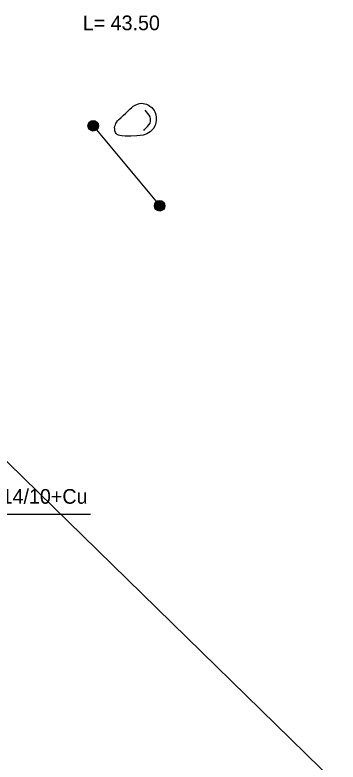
# Model space of a CAD drawing. Extents: x 532028 to 533559, y 6581810 to 6583914.
# Drawn here: x 533122.63 to 533138, y 6583571.16 to 6583606.74 of the extents above; entities that cross this region are included whole.
import ezdxf

# ---------------------------------------------------------------- set-up
doc = ezdxf.new("R2010")
doc.units = 0
for name, color, linetype in [('PIIR', 7, 'Continuous'), ('POST', 7, 'Continuous'), ('RAJATIS', 7, 'Continuous'), ('RELJEEF', 7, 'Continuous'), ('SITRASS', 7, 'Continuous')]:
    doc.layers.add(name, color=color, linetype=linetype)

msp = doc.modelspace()

# ---------------------------------------------------------------- linework, layer by layer
at = {"layer": 'PIIR'}
for points in [[(533131.61, 6583623.67), (533108.18, 6583599.21), (533144.93, 6583563.26), (533170.11, 6583592.05)], [(533144.93, 6583563.26), (533108.18, 6583599.21), (533068.07, 6583565.58), (533099.19, 6583518.02), (533127.83, 6583533.06), (533136.31, 6583548.04)]]:
    msp.add_lwpolyline(points, close=True, dxfattribs=at)
at = {"layer": 'POST'}
for centre, radius in [((533126.353, 6583601.459), 0.25), ((533126.353, 6583601.459), 0.225), ((533126.353, 6583601.459), 0.2), ((533126.353, 6583601.459), 0.175), ((533126.353, 6583601.459), 0.15), ((533126.353, 6583601.459), 0.125), ((533126.353, 6583601.459), 0.1), ((533126.353, 6583601.459), 0.075), ((533126.353, 6583601.459), 0.05), ((533126.353, 6583601.459), 0.025), ((533129.515, 6583597.648), 0.25), ((533129.515, 6583597.648), 0.225), ((533129.515, 6583597.648), 0.2), ((533129.515, 6583597.648), 0.175), ((533129.515, 6583597.648), 0.15), ((533129.515, 6583597.648), 0.125), ((533129.515, 6583597.648), 0.1), ((533129.515, 6583597.648), 0.075), ((533129.515, 6583597.648), 0.05), ((533129.515, 6583597.648), 0.025)]:
    msp.add_circle(centre, radius, dxfattribs=at)
at = {"layer": 'RAJATIS'}
msp.add_line((533126.353, 6583601.459), (533129.515, 6583597.648), dxfattribs=at)
at = {"layer": 'RELJEEF'}
for points in [[(533127.369, 6583601.37), (533127.388, 6583601.444), (533127.409, 6583601.51), (533127.431, 6583601.563), (533127.462, 6583601.62), (533127.513, 6583601.691), (533127.575, 6583601.754), (533127.661, 6583601.831), (533127.798, 6583601.956), (533127.888, 6583602.046), (533128.016, 6583602.177), (533128.088, 6583602.249), (533128.185, 6583602.333), (533128.26, 6583602.387), (533128.349, 6583602.441), (533128.458, 6583602.492), (533128.547, 6583602.519), (533128.643, 6583602.53), (533128.726, 6583602.526), (533128.813, 6583602.51), (533128.89, 6583602.486), (533128.99, 6583602.439), (533129.051, 6583602.4), (533129.134, 6583602.332), (533129.19, 6583602.271), (533129.247, 6583602.189), (533129.281, 6583602.127), (533129.313, 6583602.046), (533129.335, 6583601.962), (533129.348, 6583601.881), (533129.353, 6583601.796), (533129.349, 6583601.705), (533129.335, 6583601.609), (533129.311, 6583601.52), (533129.272, 6583601.425), (533129.229, 6583601.351), (533129.176, 6583601.278), (533129.116, 6583601.214), (533129.061, 6583601.165), (533128.987, 6583601.116), (533128.902, 6583601.072), (533128.828, 6583601.045), (533128.725, 6583601.019), (533128.59, 6583600.999), (533128.433, 6583600.985), (533128.135, 6583600.971), (533127.872, 6583600.97), (533127.716, 6583600.976), (533127.621, 6583600.99), (533127.548, 6583601.012), (533127.489, 6583601.044), (533127.441, 6583601.089), (533127.408, 6583601.146), (533127.385, 6583601.223), (533127.374, 6583601.297), (533127.369, 6583601.37)], [(533128.754, 6583601.24), (533128.796, 6583601.285), (533128.865, 6583601.358), (533128.933, 6583601.431), (533129, 6583601.505), (533129.057, 6583601.587), (533129.082, 6583601.683), (533129.082, 6583601.783), (533129.061, 6583601.881), (533129.019, 6583601.971), (533128.956, 6583602.049), (533128.89, 6583602.124), (533128.824, 6583602.199)]]:
    msp.add_lwpolyline(points, dxfattribs=at)
at = {"layer": 'SITRASS'}
msp.add_lwpolyline([(533109.772, 6583581.25), (533114.138, 6583582.958), (533126.218, 6583582.958)], dxfattribs=at)

# ---------------------------------------------------------------- texts
for s, p in [('L= 43.50', (533125.854, 6583606.01)), ('SingleHöhle DB 1x14/10+Cu', (533114.138, 6583583.458))]:
    msp.add_text(s, height=0.7, dxfattribs=at).set_placement(p)

doc.saveas('drawing.dxf')
